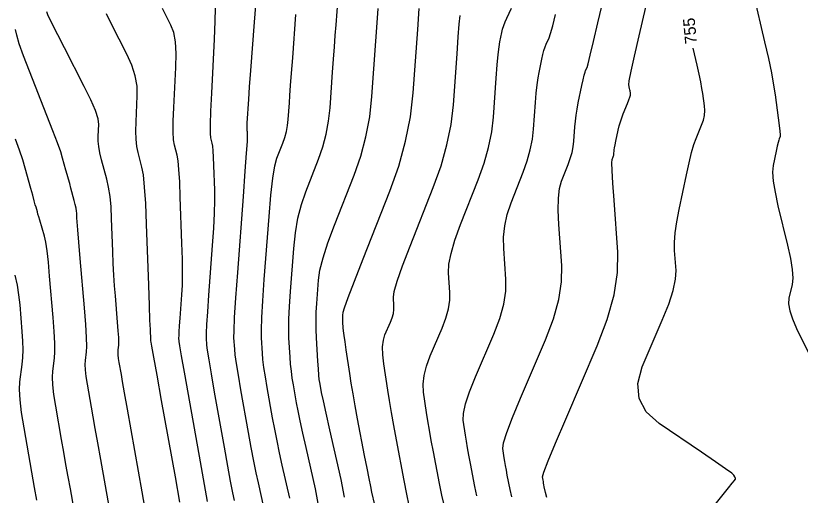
# Model space of a CAD drawing. Extents: x 2082232 to 2083549, y 592624 to 593832.
# Drawn here: x 2082571.85 to 2082618.39, y 593114.26 to 593142.72 of the extents above; entities that cross this region are included whole.
import ezdxf

# ---------------------------------------------------------------- set-up
doc = ezdxf.new("R2010")
doc.units = 0
doc.layers.add('DT_X_Contour_Major', color=7, linetype='Continuous')
doc.layers.add('DT_X_Contour_Minor', color=7, linetype='Continuous')

msp = doc.modelspace()

# ---------------------------------------------------------------- linework, layer by layer
at = {"layer": 'DT_X_Contour_Major'}
for points in [[(2082586.573, 593113.547), (2082586.244, 593114.997), (2082586.115, 593115.592), (2082585.974, 593116.288), (2082585.822, 593117.087), (2082585.658, 593117.987), (2082585.206, 593120.522), (2082585.056, 593121.386), (2082584.944, 593122.074), (2082584.871, 593122.587), (2082584.837, 593122.926), (2082584.796, 593123.595), (2082584.798, 593124.026), (2082584.836, 593124.817), (2082584.91, 593125.969), (2082585.019, 593127.481), (2082585.357, 593131.995), (2082585.467, 593133.485), (2082585.546, 593134.568), (2082585.591, 593135.246), (2082585.605, 593135.518), (2082585.599, 593135.702), (2082585.596, 593135.764), (2082585.593, 593135.812), (2082585.59, 593135.848), (2082585.586, 593135.87), (2082585.575, 593135.91), (2082585.573, 593135.949), (2082585.574, 593136.035), (2082585.579, 593136.169), (2082585.587, 593136.35), (2082585.615, 593136.897), (2082585.634, 593137.211), (2082585.67, 593137.743), (2082585.724, 593138.492), (2082585.796, 593139.46), (2082586.01, 593142.331), (2082586.1, 593143.325)], [(2082595.187, 593113.66), (2082595.048, 593114.324), (2082594.887, 593115.144), (2082594.431, 593117.542), (2082594.27, 593118.401), (2082594.131, 593119.181), (2082594.012, 593119.881), (2082593.915, 593120.502), (2082593.685, 593122.051), (2082593.624, 593122.594), (2082593.615, 593123.063), (2082593.658, 593123.457), (2082593.753, 593123.776), (2082594.074, 593124.528), (2082594.178, 593124.799), (2082594.248, 593125.05), (2082594.284, 593125.281), (2082594.287, 593125.49), (2082594.249, 593126.022), (2082594.301, 593126.36), (2082594.484, 593126.975), (2082594.8, 593127.867), (2082595.247, 593129.037), (2082596.616, 593132.525), (2082597.076, 593133.812), (2082597.427, 593135.056), (2082597.671, 593136.258), (2082597.807, 593137.418), (2082598.025, 593140.455), (2082598.1, 593141.466), (2082598.16, 593142.223), (2082598.206, 593142.724)], [(2082577.394, 593113.601), (2082576.895, 593116.391), (2082576.72, 593117.37), (2082576.57, 593118.214), (2082576.444, 593118.922), (2082576.343, 593119.496), (2082576.107, 593120.844), (2082576.033, 593121.312), (2082575.987, 593121.702), (2082575.971, 593122.016), (2082575.983, 593122.253), (2082576.054, 593122.782), (2082576.065, 593123.094), (2082576.047, 593123.63), (2082575.999, 593124.391), (2082575.921, 593125.377), (2082575.673, 593128.306), (2082575.591, 593129.281), (2082575.532, 593130.007), (2082575.494, 593130.486), (2082575.479, 593130.717), (2082575.469, 593131.001), (2082575.457, 593131.128), (2082575.427, 593131.297), (2082575.381, 593131.506), (2082575.316, 593131.757), (2082575.123, 593132.481), (2082575.05, 593132.752), (2082574.977, 593133.021), (2082574.903, 593133.29), (2082574.829, 593133.558), (2082574.631, 593134.272), (2082574.517, 593134.63), (2082574.324, 593135.169), (2082574.052, 593135.889), (2082573.7, 593136.79), (2082572.657, 593139.435), (2082572.313, 593140.333), (2082572.063, 593141.043), (2082571.906, 593141.567), (2082571.843, 593141.903)], [(2082612.861, 593113.127), (2082613.809, 593114.31), (2082614.12, 593114.699), (2082614.343, 593114.978), (2082614.479, 593115.147), (2082614.527, 593115.206), (2082614.538, 593115.217), (2082614.542, 593115.222), (2082614.544, 593115.228), (2082614.544, 593115.236), (2082614.542, 593115.246), (2082614.536, 593115.274), (2082614.532, 593115.288), (2082614.525, 593115.307), (2082614.513, 593115.333), (2082614.499, 593115.364), (2082614.454, 593115.455), (2082614.322, 593115.565), (2082613.957, 593115.828), (2082613.361, 593116.243), (2082612.534, 593116.811), (2082610.018, 593118.529), (2082609.248, 593119.222), (2082608.824, 593120.012), (2082608.747, 593120.9), (2082609.016, 593121.886), (2082610.196, 593124.644), (2082610.58, 593125.604), (2082610.844, 593126.416), (2082610.99, 593127.081), (2082611.018, 593127.597), (2082610.934, 593128.777), (2082610.926, 593129.261), (2082610.968, 593129.828), (2082611.059, 593130.478), (2082611.198, 593131.212), (2082611.636, 593133.279), (2082611.795, 593133.995), (2082611.943, 593134.59), (2082612.081, 593135.067), (2082612.209, 593135.423), (2082612.535, 593136.215), (2082612.637, 593136.51), (2082612.7, 593136.798), (2082612.722, 593137.082), (2082612.705, 593137.359), (2082612.605, 593138.092), (2082612.556, 593138.404), (2082612.483, 593138.79), (2082612.387, 593139.249), (2082612.267, 593139.783), (2082612.036, 593140.788)]]:
    msp.add_lwpolyline(points, dxfattribs=at)
at = {"layer": 'DT_X_Contour_Minor'}
for points in [[(2082601.274, 593114.177), (2082601.171, 593114.609), (2082601.01, 593115.452), (2082600.954, 593115.754), (2082600.905, 593116.028), (2082600.863, 593116.274), (2082600.829, 593116.492), (2082600.748, 593117.036), (2082600.791, 593117.377), (2082600.979, 593117.989), (2082601.313, 593118.874), (2082601.794, 593120.031), (2082603.269, 593123.478), (2082603.745, 593124.724), (2082604.066, 593125.875), (2082604.232, 593126.931), (2082604.244, 593127.893), (2082604.07, 593130.331), (2082604.03, 593131.177), (2082604.044, 593131.888), (2082604.11, 593132.462), (2082604.229, 593132.9), (2082604.616, 593133.886), (2082604.746, 593134.25), (2082604.846, 593134.602), (2082604.915, 593134.943), (2082604.953, 593135.271), (2082605.015, 593136.13), (2082605.045, 593136.46), (2082605.089, 593136.806), (2082605.148, 593137.167), (2082605.221, 593137.545), (2082605.434, 593138.572), (2082605.508, 593138.918), (2082605.569, 593139.183), (2082605.618, 593139.368), (2082605.655, 593139.474), (2082605.736, 593139.648), (2082605.799, 593139.862), (2082605.928, 593140.373), (2082606.122, 593141.18), (2082606.381, 593142.284), (2082607.16, 593145.623)], [(2082603.349, 593114.128), (2082603.265, 593114.43), (2082603.204, 593114.755), (2082603.182, 593114.871), (2082603.163, 593114.977), (2082603.147, 593115.071), (2082603.134, 593115.155), (2082603.103, 593115.365), (2082603.18, 593115.638), (2082603.434, 593116.298), (2082603.865, 593117.346), (2082604.474, 593118.782), (2082606.333, 593123.128), (2082606.933, 593124.698), (2082607.338, 593126.149), (2082607.548, 593127.481), (2082607.563, 593128.693), (2082607.343, 593131.767), (2082607.274, 593132.783), (2082607.231, 593133.525), (2082607.214, 593133.993), (2082607.223, 593134.188), (2082607.283, 593134.34), (2082607.303, 593134.397), (2082607.319, 593134.451), (2082607.329, 593134.504), (2082607.335, 593134.555), (2082607.345, 593134.688), (2082607.354, 593134.762), (2082607.375, 593134.885), (2082607.409, 593135.057), (2082607.453, 593135.277), (2082607.589, 593135.929), (2082607.645, 593136.173), (2082607.713, 593136.414), (2082607.793, 593136.652), (2082607.884, 593136.888), (2082608.142, 593137.514), (2082608.226, 593137.724), (2082608.284, 593137.885), (2082608.317, 593137.997), (2082608.325, 593138.06), (2082608.311, 593138.162), (2082608.304, 593138.205), (2082608.294, 593138.259), (2082608.281, 593138.322), (2082608.264, 593138.396), (2082608.215, 593138.607), (2082608.24, 593138.849), (2082608.349, 593139.416), (2082608.544, 593140.309), (2082608.823, 593141.526), (2082609.681, 593145.207)], [(2082589.787, 593113.781), (2082589.63, 593114.641), (2082589.073, 593117.095), (2082588.881, 593117.95), (2082588.724, 593118.676), (2082588.601, 593119.271), (2082588.512, 593119.737), (2082588.322, 593120.807), (2082588.256, 593121.211), (2082588.201, 593121.621), (2082588.158, 593122.037), (2082588.127, 593122.459), (2082588.058, 593123.593), (2082588.044, 593124.085), (2082588.055, 593124.71), (2082588.09, 593125.468), (2082588.149, 593126.358), (2082588.34, 593128.91), (2082588.438, 593129.838), (2082588.59, 593130.708), (2082588.794, 593131.52), (2082589.052, 593132.274), (2082589.81, 593134.206), (2082590.066, 593134.939), (2082590.266, 593135.69), (2082590.408, 593136.459), (2082590.494, 593137.246), (2082590.646, 593139.367), (2082590.702, 593140.138), (2082590.754, 593140.862), (2082590.804, 593141.538), (2082590.85, 593142.167), (2082590.971, 593143.779)], [(2082615.62, 593143.999), (2082616.271, 593141.169), (2082616.493, 593140.177), (2082616.672, 593139.321), (2082616.807, 593138.604), (2082616.899, 593138.023), (2082617.085, 593136.659), (2082617.143, 593136.205), (2082617.18, 593135.868), (2082617.194, 593135.647), (2082617.186, 593135.543), (2082617.135, 593135.419), (2082617.11, 593135.338), (2082617.073, 593135.189), (2082617.023, 593134.97), (2082616.961, 593134.683), (2082616.779, 593133.824), (2082616.746, 593133.433), (2082616.782, 593132.905), (2082616.888, 593132.239), (2082617.063, 593131.435), (2082617.623, 593129.108), (2082617.798, 593128.307), (2082617.903, 593127.65), (2082617.938, 593127.135), (2082617.903, 593126.764), (2082617.717, 593125.964), (2082617.693, 593125.627), (2082617.759, 593125.214), (2082617.917, 593124.727), (2082618.166, 593124.164), (2082618.949, 593122.563)], [(2082579.569, 593113.22), (2082579.356, 593114.474), (2082578.7, 593118.139), (2082578.479, 593119.376), (2082578.308, 593120.335), (2082578.186, 593121.018), (2082578.115, 593121.424), (2082577.989, 593122.139), (2082577.95, 593122.386), (2082577.926, 593122.593), (2082577.917, 593122.759), (2082577.924, 593122.885), (2082577.961, 593123.165), (2082577.967, 593123.33), (2082577.958, 593123.614), (2082577.932, 593124.017), (2082577.891, 593124.539), (2082577.759, 593126.091), (2082577.713, 593126.692), (2082577.673, 593127.33), (2082577.638, 593128.006), (2082577.609, 593128.72), (2082577.54, 593130.674), (2082577.503, 593131.369), (2082577.443, 593131.99), (2082577.361, 593132.536), (2082577.256, 593133.008), (2082576.946, 593134.166), (2082576.845, 593134.579), (2082576.778, 593134.95), (2082576.742, 593135.277), (2082576.74, 593135.562), (2082576.775, 593136.266), (2082576.731, 593136.604), (2082576.573, 593137.093), (2082576.301, 593137.731), (2082575.916, 593138.518), (2082574.735, 593140.819), (2082574.343, 593141.584), (2082574.054, 593142.155), (2082573.866, 593142.532), (2082573.782, 593142.715), (2082573.692, 593142.942)], [(2082581.585, 593113.852), (2082581.319, 593115.347), (2082580.506, 593119.887), (2082580.239, 593121.381), (2082580.046, 593122.456), (2082579.929, 593123.114), (2082579.886, 593123.353), (2082579.872, 593123.433), (2082579.867, 593123.461), (2082579.865, 593123.484), (2082579.864, 593123.502), (2082579.865, 593123.516), (2082579.869, 593123.548), (2082579.869, 593123.566), (2082579.868, 593123.598), (2082579.865, 593123.643), (2082579.861, 593123.702), (2082579.846, 593123.876), (2082579.835, 593124.103), (2082579.814, 593124.653), (2082579.782, 593125.527), (2082579.739, 593126.724), (2082579.611, 593130.347), (2082579.558, 593131.577), (2082579.495, 593132.55), (2082579.421, 593133.265), (2082579.338, 593133.723), (2082579.103, 593134.602), (2082579.029, 593134.963), (2082578.985, 593135.385), (2082578.97, 593135.869), (2082578.984, 593136.415), (2082579.062, 593137.953), (2082579.044, 593138.541), (2082578.934, 593139.151), (2082578.731, 593139.784), (2082578.435, 593140.439), (2082577.523, 593142.216), (2082577.235, 593142.823)], [(2082583.225, 593113.901), (2082583.043, 593114.902), (2082582.804, 593116.236), (2082582.091, 593120.238), (2082581.856, 593121.561), (2082581.688, 593122.528), (2082581.584, 593123.138), (2082581.547, 593123.392), (2082581.534, 593123.596), (2082581.535, 593123.727), (2082581.547, 593123.967), (2082581.569, 593124.318), (2082581.602, 593124.777), (2082581.705, 593126.15), (2082581.734, 593126.728), (2082581.745, 593127.433), (2082581.736, 593128.264), (2082581.71, 593129.222), (2082581.613, 593131.946), (2082581.574, 593132.868), (2082581.529, 593133.591), (2082581.478, 593134.114), (2082581.421, 593134.439), (2082581.26, 593135.038), (2082581.213, 593135.346), (2082581.192, 593135.82), (2082581.198, 593136.461), (2082581.229, 593137.267), (2082581.349, 593139.64), (2082581.364, 593140.465), (2082581.321, 593141.16), (2082581.219, 593141.724), (2082581.059, 593142.159), (2082580.553, 593143.143)], [(2082584.83, 593113.948), (2082584.732, 593114.413), (2082584.599, 593115.095), (2082584.433, 593115.994), (2082584.231, 593117.111), (2082583.649, 593120.38), (2082583.456, 593121.473), (2082583.316, 593122.301), (2082583.228, 593122.863), (2082583.192, 593123.159), (2082583.165, 593123.595), (2082583.167, 593123.876), (2082583.192, 593124.392), (2082583.239, 593125.143), (2082583.311, 593126.129), (2082583.531, 593129.072), (2082583.601, 593130.106), (2082583.645, 593131), (2082583.664, 593131.755), (2082583.657, 593132.37), (2082583.606, 593133.824), (2082583.585, 593134.316), (2082583.561, 593134.702), (2082583.534, 593134.981), (2082583.503, 593135.154), (2082583.418, 593135.474), (2082583.397, 593135.729), (2082583.4, 593136.256), (2082583.425, 593137.052), (2082583.474, 593138.12), (2082583.635, 593141.328), (2082583.684, 593142.389), (2082583.708, 593143.168)], [(2082588.102, 593114.094), (2082587.658, 593116.046), (2082587.498, 593116.771), (2082587.349, 593117.482), (2082587.211, 593118.179), (2082587.085, 593118.862), (2082586.764, 593120.664), (2082586.656, 593121.298), (2082586.573, 593121.847), (2082586.515, 593122.312), (2082586.482, 593122.692), (2082586.427, 593123.594), (2082586.422, 593124.065), (2082586.448, 593124.801), (2082586.506, 593125.802), (2082586.595, 593127.069), (2082586.874, 593130.801), (2082586.982, 593132.067), (2082587.097, 593133.067), (2082587.218, 593133.8), (2082587.346, 593134.267), (2082587.696, 593135.158), (2082587.814, 593135.496), (2082587.906, 593135.843), (2082587.971, 593136.197), (2082588.011, 593136.56), (2082588.081, 593137.538), (2082588.113, 593137.98), (2082588.157, 593138.573), (2082588.212, 593139.316), (2082588.278, 593140.211), (2082588.471, 593142.797)], [(2082591.347, 593114.152), (2082591.158, 593115.188), (2082590.487, 593118.144), (2082590.264, 593119.129), (2082590.098, 593119.869), (2082589.99, 593120.364), (2082589.939, 593120.613), (2082589.879, 593120.949), (2082589.856, 593121.123), (2082589.83, 593121.394), (2082589.802, 593121.762), (2082589.772, 593122.226), (2082589.688, 593123.593), (2082589.666, 593124.106), (2082589.661, 593124.619), (2082589.673, 593125.133), (2082589.703, 593125.648), (2082589.806, 593127.02), (2082589.894, 593127.61), (2082590.082, 593128.35), (2082590.37, 593129.24), (2082590.758, 593130.28), (2082591.925, 593133.253), (2082592.319, 593134.382), (2082592.626, 593135.538), (2082592.845, 593136.721), (2082592.976, 593137.932), (2082593.211, 593141.196), (2082593.29, 593142.297), (2082593.352, 593143.152)], [(2082593.149, 593113.697), (2082592.981, 593114.436), (2082592.907, 593114.78), (2082592.809, 593115.259), (2082592.689, 593115.873), (2082592.545, 593116.621), (2082592.131, 593118.795), (2082591.986, 593119.574), (2082591.86, 593120.281), (2082591.752, 593120.916), (2082591.664, 593121.479), (2082591.455, 593122.884), (2082591.385, 593123.361), (2082591.333, 593123.738), (2082591.299, 593124.016), (2082591.282, 593124.194), (2082591.262, 593124.536), (2082591.256, 593124.657), (2082591.253, 593124.764), (2082591.253, 593124.857), (2082591.257, 593124.937), (2082591.271, 593125.13), (2082591.35, 593125.381), (2082591.575, 593125.991), (2082591.946, 593126.959), (2082592.464, 593128.286), (2082594.04, 593132.301), (2082594.57, 593133.795), (2082594.977, 593135.265), (2082595.262, 593136.711), (2082595.425, 593138.134), (2082595.695, 593141.897), (2082595.784, 593143.135)], [(2082597.279, 593113.611), (2082597.123, 593114.275), (2082596.981, 593114.966), (2082596.624, 593116.845), (2082596.498, 593117.519), (2082596.389, 593118.13), (2082596.296, 593118.679), (2082596.22, 593119.165), (2082596.039, 593120.379), (2082596.013, 593120.855), (2082596.07, 593121.372), (2082596.21, 593121.929), (2082596.433, 593122.528), (2082597.139, 593124.178), (2082597.367, 593124.774), (2082597.521, 593125.325), (2082597.6, 593125.831), (2082597.606, 593126.291), (2082597.523, 593127.458), (2082597.544, 593127.966), (2082597.671, 593128.612), (2082597.903, 593129.399), (2082598.241, 593130.324), (2082599.283, 593132.979), (2082599.633, 593133.958), (2082599.9, 593134.905), (2082600.085, 593135.82), (2082600.189, 593136.702), (2082600.355, 593139.013), (2082600.415, 593139.797), (2082600.47, 593140.417), (2082600.52, 593140.872), (2082600.566, 593141.162), (2082600.681, 593141.717), (2082600.731, 593141.927), (2082600.797, 593142.14), (2082600.878, 593142.356), (2082600.973, 593142.576), (2082601.248, 593143.167)], [(2082599.198, 593114.226), (2082599.076, 593114.787), (2082598.817, 593116.148), (2082598.726, 593116.636), (2082598.647, 593117.079), (2082598.58, 593117.476), (2082598.525, 593117.829), (2082598.394, 593118.708), (2082598.402, 593119.116), (2082598.524, 593119.68), (2082598.762, 593120.402), (2082599.113, 593121.279), (2082600.204, 593123.828), (2082600.556, 593124.749), (2082600.793, 593125.6), (2082600.916, 593126.381), (2082600.925, 593127.092), (2082600.796, 593128.895), (2082600.787, 593129.572), (2082600.857, 593130.25), (2082601.007, 593130.93), (2082601.235, 593131.612), (2082601.95, 593133.433), (2082602.189, 593134.104), (2082602.373, 593134.754), (2082602.5, 593135.381), (2082602.571, 593135.987), (2082602.685, 593137.571), (2082602.73, 593138.129), (2082602.78, 593138.611), (2082602.834, 593139.02), (2082602.893, 593139.353), (2082603.058, 593140.145), (2082603.12, 593140.422), (2082603.183, 593140.661), (2082603.248, 593140.862), (2082603.314, 593141.025), (2082603.492, 593141.407), (2082603.579, 593141.657), (2082603.707, 593142.117), (2082603.877, 593142.789)], [(2082575.432, 593112.728), (2082575.089, 593114.643), (2082574.961, 593115.365), (2082574.831, 593116.093), (2082574.702, 593116.827), (2082574.572, 593117.567), (2082574.225, 593119.55), (2082574.115, 593120.237), (2082574.049, 593120.812), (2082574.024, 593121.273), (2082574.042, 593121.621), (2082574.146, 593122.4), (2082574.171, 593122.77), (2082574.166, 593123.296), (2082574.132, 593123.979), (2082574.069, 593124.819), (2082573.862, 593127.265), (2082573.784, 593128.101), (2082573.707, 593128.773), (2082573.63, 593129.282), (2082573.553, 593129.628), (2082573.278, 593130.576), (2082573.218, 593130.781), (2082573.17, 593130.946), (2082573.134, 593131.072), (2082573.053, 593131.354), (2082573.011, 593131.503), (2082572.945, 593131.738), (2082572.855, 593132.06), (2082572.742, 593132.467), (2082572.408, 593133.669), (2082572.261, 593134.16), (2082572.068, 593134.732), (2082571.831, 593135.384)], [(2082573.093, 593113.971), (2082572.96, 593114.731), (2082572.8, 593115.639), (2082572.342, 593118.256), (2082572.198, 593119.163), (2082572.11, 593119.921), (2082572.078, 593120.53), (2082572.101, 593120.989), (2082572.239, 593122.017), (2082572.277, 593122.428), (2082572.291, 593122.892), (2082572.279, 593123.407), (2082572.241, 593123.974), (2082572.107, 593125.555), (2082572.042, 593126.147), (2082571.947, 593126.736), (2082571.823, 593127.322)]]:
    msp.add_lwpolyline(points, dxfattribs=at)

# ---------------------------------------------------------------- texts
at = {"layer": 'DT_X_Contour_Major'}
msp.add_text('755', height=0.7, rotation=95.2933, dxfattribs=at).set_placement((2082612.261, 593141.063))

doc.saveas('drawing.dxf')
